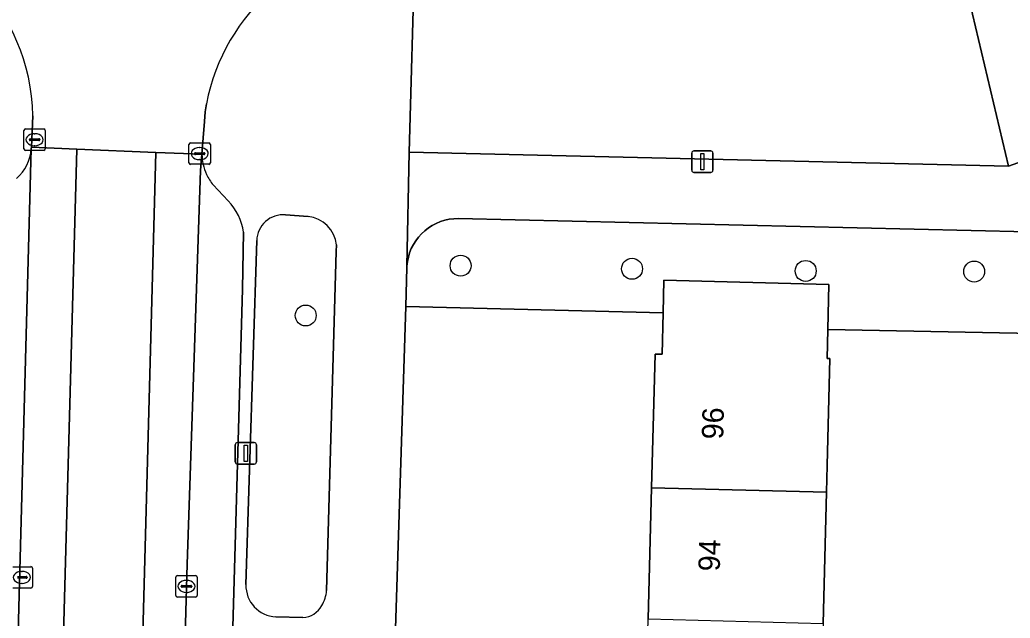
# Model space of a CAD drawing. Extents: x 162026 to 163502, y 387295 to 388169.
# Drawn here: x 162900.96 to 162947.17, y 388055.62 to 388083.54 of the extents above; entities that cross this region are included whole.
import ezdxf

# ---------------------------------------------------------------- set-up
doc = ezdxf.new("R2010")
doc.units = 0
for name, color, linetype in [('IMGEO_Boom', 7, 'Continuous'), ('IMGEO_Erf', 7, 'Continuous'), ('IMGEO_Fietspad_gesloten', 7, 'Continuous'), ('IMGEO_Groenvoorziening', 7, 'Continuous'), ('IMGEO_Kolk', 7, 'Continuous'), ('IMGEO_Lichtmast', 7, 'Continuous'), ('IMGEO_Pand', 7, 'Continuous'), ('IMGEO_Pand_nummerreeks', 7, 'Continuous'), ('IMGEO_Parkeervlak_open', 7, 'Continuous'), ('IMGEO_Rijbaan_lokaal_gesloten', 7, 'Continuous'), ('IMGEO_Rijbaan_lokaal_open', 7, 'Continuous'), ('IMGEO_Voetpad_open', 7, 'Continuous')]:
    doc.layers.add(name, color=color, linetype=linetype)

msp = doc.modelspace()

# ---------------------------------------------------------------- linework, layer by layer
at = {"layer": 'IMGEO_Boom'}
for centre in [(162921.528, 388072.068), (162929.526, 388071.923), (162937.63, 388071.821), (162945.493, 388071.794), (162914.299, 388069.743)]:
    msp.add_circle(centre, 0.489, dxfattribs=at)
at = {"layer": 'IMGEO_Erf'}
msp.add_lwpolyline([(162930.123, 388049.473), (162930.281, 388055.591), (162930.439, 388061.708), (162930.6, 388067.947), (162930.926, 388067.938), (162930.976, 388069.867), (162918.964, 388070.161), (162917.725, 388031.38), (162929.646, 388030.999), (162929.807, 388037.238), (162929.965, 388043.355)], close=True, dxfattribs=at)
msp.add_lwpolyline([(162949.081, 388068.893), (162938.661, 388069.097), (162938.626, 388067.74), (162938.758, 388067.737), (162938.629, 388062.739), (162938.597, 388061.497), (162938.439, 388055.38), (162938.281, 388049.262), (162938.123, 388043.144), (162937.965, 388037.027), (162937.804, 388030.788), (162958.285, 388030.217)], dxfattribs=at)
at = {"layer": 'IMGEO_Fietspad_gesloten'}
for points in [[(162903.619, 388077.509), (162901.498, 388077.6), (162901.494, 388077.516), (162899.383, 388000), (162898.278, 387962.027), (162898.072, 387958.759), (162897.596, 387940.468), (162897.548, 387939.45), (162899.815, 387939.393)], [(162908.764, 388058.137), (162909.394, 388076.512), (162909.458, 388077.274), (162907.308, 388077.349), (162903.572, 387939.298), (162905.708, 387939.244), (162905.423, 387939.747), (162907.132, 388000)]]:
    msp.add_lwpolyline(points, close=True, dxfattribs=at)
at = {"layer": 'IMGEO_Groenvoorziening'}
msp.add_lwpolyline([(162944.861, 388086.174), (162919.395, 388086.776), (162919.124, 388077.36), (162947.092, 388076.713)], close=True, dxfattribs=at)
for points in [[(162914.407, 388074.355), (162913.355, 388074.441)], [(162948.012, 388073.647), (162921.416, 388074.262), (162921.205, 388074.255), (162920.995, 388074.23), (162920.788, 388074.185), (162920.586, 388074.123), (162920.39, 388074.042), (162920.202, 388073.945), (162920.024, 388073.831), (162919.857, 388073.701), (162919.702, 388073.558), (162919.56, 388073.401), (162919.433, 388073.231), (162919.322, 388073.052), (162919.227, 388072.863), (162919.149, 388072.666), (162919.089, 388072.463), (162919.048, 388072.255), (162919.025, 388072.045), (162919.022, 388071.977), (162918.964, 388070.161), (162930.976, 388069.867), (162931.015, 388071.393), (162938.715, 388071.194), (162938.661, 388069.097), (162949.081, 388068.893)], [(162912.012, 388073.242), (162911.509, 388057.192)], [(162915.272, 388056.913), (162915.727, 388072.722), (162915.736, 388073.038)], [(162912.908, 388055.685), (162914.169, 388055.652)]]:
    msp.add_lwpolyline(points, dxfattribs=at)
for centre, radius, start, end in [((162913.256, 388073.201), 1.244, 85.4142, 178.1013), ((162914.272, 388072.889), 1.472, 5.7991, 84.7205), ((162912.971, 388057.146), 1.462, 178.1991, 267.5441), ((162913.759, 388057.012), 1.517, 328.1582, 356.2516), ((162914.119, 388056.699), 1.048, 272.7444, 332.3161)]:
    msp.add_arc(centre, radius, start, end, dxfattribs=at)
at = {"layer": 'IMGEO_Kolk'}
for p, q in [((162901.222, 388078.445), (162902.074, 388078.445)), ((162901.147, 388077.519), (162901.147, 388078.371)), ((162901.449, 388077.988), (162901.847, 388077.988)), ((162901.635, 388078.225), (162901.66, 388078.225)), ((162902.148, 388078.371), (162902.148, 388077.519)), ((162901.406, 388077.939), (162901.406, 388077.951)), ((162901.844, 388077.902), (162901.446, 388077.902)), ((162901.658, 388077.665), (162901.633, 388077.665)), ((162901.89, 388077.951), (162901.89, 388077.939)), ((162908.851, 388076.87), (162908.851, 388077.722)), ((162908.926, 388077.796), (162909.778, 388077.796)), ((162909.339, 388077.576), (162909.364, 388077.576)), ((162909.852, 388077.722), (162909.852, 388076.87)), ((162902.074, 388077.445), (162901.222, 388077.445)), ((162909.11, 388077.29), (162909.11, 388077.302)), ((162909.548, 388077.253), (162909.15, 388077.253)), ((162909.153, 388077.339), (162909.551, 388077.339)), ((162909.594, 388077.302), (162909.594, 388077.29)), ((162909.778, 388076.796), (162908.926, 388076.796)), ((162909.362, 388077.016), (162909.337, 388077.016)), ((162900.628, 388058.025), (162901.48, 388058.025)), ((162901.041, 388057.805), (162901.066, 388057.805)), ((162901.554, 388057.951), (162901.554, 388057.099)), ((162901.25, 388057.482), (162900.852, 388057.482)), ((162900.855, 388057.568), (162901.253, 388057.568)), ((162901.064, 388057.245), (162901.039, 388057.245)), ((162901.296, 388057.531), (162901.296, 388057.519)), ((162908.236, 388056.681), (162908.236, 388057.533)), ((162908.311, 388057.607), (162909.163, 388057.607)), ((162908.724, 388057.387), (162908.749, 388057.387)), ((162909.237, 388057.533), (162909.237, 388056.681)), ((162901.48, 388057.025), (162900.628, 388057.025)), ((162908.495, 388057.101), (162908.495, 388057.113)), ((162908.933, 388057.064), (162908.535, 388057.064)), ((162908.538, 388057.15), (162908.936, 388057.15)), ((162908.747, 388056.827), (162908.722, 388056.827)), ((162908.979, 388057.113), (162908.979, 388057.101)), ((162909.163, 388056.607), (162908.311, 388056.607))]:
    msp.add_line(p, q, dxfattribs=at)
for points in [[(162901.222, 388078.445), (162902.074, 388078.445)], [(162901.147, 388077.519), (162901.147, 388078.371)], [(162902.148, 388078.371), (162902.148, 388077.519)], [(162908.851, 388076.87), (162908.851, 388077.722)], [(162908.926, 388077.796), (162909.778, 388077.796)], [(162909.852, 388077.722), (162909.852, 388076.87)], [(162902.074, 388077.445), (162901.222, 388077.445)], [(162909.778, 388076.796), (162908.926, 388076.796)], [(162900.628, 388058.025), (162901.48, 388058.025)], [(162901.554, 388057.951), (162901.554, 388057.099)], [(162908.236, 388056.681), (162908.236, 388057.533)], [(162908.311, 388057.607), (162909.163, 388057.607)], [(162909.237, 388057.533), (162909.237, 388056.681)], [(162901.48, 388057.025), (162900.628, 388057.025)], [(162909.163, 388056.607), (162908.311, 388056.607)]]:
    msp.add_lwpolyline(points, dxfattribs=at)
for centre, radius, start, end in [((162901.224, 388078.369), 0.0765, 91.552, 178.448), ((162901.224, 388078.369), 0.0765, 91.552, 178.448), ((162902.072, 388078.369), 0.0765, 1.552, 88.448), ((162902.072, 388078.369), 0.0765, 1.552, 88.448), ((162901.446, 388077.948), 0.0403, 85.8775, 175.7526), ((162901.851, 388077.95), 0.0386, 1.7309, 96.639), ((162901.224, 388077.521), 0.0765, 181.552, 268.448), ((162901.224, 388077.521), 0.0765, 181.552, 268.448), ((162901.443, 388077.938), 0.0366, 178.938, 274.7102), ((162901.847, 388077.945), 0.043, 264.8664, 352.4533), ((162902.072, 388077.521), 0.0765, 271.552, 358.448), ((162902.072, 388077.521), 0.0765, 271.552, 358.448), ((162908.928, 388077.72), 0.0765, 91.552, 178.448), ((162908.928, 388077.72), 0.0765, 91.552, 178.448), ((162909.776, 388077.72), 0.0765, 1.552, 88.448), ((162909.776, 388077.72), 0.0765, 1.552, 88.448), ((162909.15, 388077.299), 0.0403, 85.8775, 175.7526), ((162909.147, 388077.289), 0.0366, 178.938, 274.7102), ((162909.551, 388077.296), 0.043, 264.8664, 352.4533), ((162909.555, 388077.301), 0.0386, 1.7309, 96.639), ((162908.928, 388076.872), 0.0765, 181.552, 268.448), ((162908.928, 388076.872), 0.0765, 181.552, 268.448), ((162909.776, 388076.872), 0.0765, 271.552, 358.448), ((162909.776, 388076.872), 0.0765, 271.552, 358.448), ((162901.478, 388057.949), 0.0765, 1.552, 88.448), ((162901.478, 388057.949), 0.0765, 1.552, 88.448), ((162901.253, 388057.525), 0.043, 264.8664, 352.4533), ((162901.257, 388057.53), 0.0386, 1.7309, 96.639), ((162908.313, 388057.531), 0.0765, 91.552, 178.448), ((162908.313, 388057.531), 0.0765, 91.552, 178.448), ((162909.161, 388057.531), 0.0765, 1.552, 88.448), ((162909.161, 388057.531), 0.0765, 1.552, 88.448), ((162901.478, 388057.101), 0.0765, 271.552, 358.448), ((162901.478, 388057.101), 0.0765, 271.552, 358.448), ((162908.535, 388057.11), 0.0403, 85.8775, 175.7526), ((162908.532, 388057.1), 0.0366, 178.938, 274.7102), ((162908.936, 388057.107), 0.043, 264.8664, 352.4533), ((162908.94, 388057.112), 0.0386, 1.7309, 96.639), ((162908.313, 388056.683), 0.0765, 181.552, 268.448), ((162908.313, 388056.683), 0.0765, 181.552, 268.448), ((162909.161, 388056.683), 0.0765, 271.552, 358.448), ((162909.161, 388056.683), 0.0765, 271.552, 358.448)]:
    msp.add_arc(centre, radius, start, end, dxfattribs=at)
for centre, major_axis, ratio, start_param, end_param in [((162901.634, 388077.945), (-0.387, 0.002), 0.722429, 4.712389, 7.853982), ((162901.659, 388077.945), (-0.39, 0.002), 0.717154, 1.570796, 4.712389), ((162909.338, 388077.296), (-0.387, 0.002), 0.722429, 4.712389, 7.853982), ((162909.363, 388077.296), (-0.39, 0.002), 0.717154, 1.570796, 4.712389), ((162901.04, 388057.525), (-0.387, 0.002), 0.722429, 4.712389, 7.853982), ((162901.065, 388057.525), (-0.39, 0.002), 0.717154, 1.570796, 4.712389), ((162908.723, 388057.107), (-0.387, 0.002), 0.722429, 4.712389, 7.853982), ((162908.748, 388057.107), (-0.39, 0.002), 0.717154, 1.570796, 4.712389)]:
    msp.add_ellipse(centre, major_axis=major_axis, ratio=ratio, start_param=start_param, end_param=end_param, dxfattribs=at)
at = {"layer": 'IMGEO_Lichtmast'}
for p, q in [((162932.312, 388076.519), (162932.312, 388077.319)), ((162932.312, 388077.319), (162932.312, 388076.519)), ((162932.412, 388077.419), (162933.202, 388077.419)), ((162933.202, 388077.419), (162932.412, 388077.419)), ((162933.302, 388077.319), (162933.302, 388076.519)), ((162933.302, 388076.519), (162933.302, 388077.319)), ((162933.202, 388076.419), (162932.412, 388076.419)), ((162932.412, 388076.419), (162933.202, 388076.419)), ((162911.01, 388062.914), (162911.01, 388063.714)), ((162911.01, 388063.714), (162911.01, 388062.914)), ((162911.11, 388063.814), (162911.9, 388063.814)), ((162911.9, 388063.814), (162911.11, 388063.814)), ((162912, 388063.714), (162912, 388062.914)), ((162912, 388062.914), (162912, 388063.714)), ((162911.9, 388062.814), (162911.11, 388062.814)), ((162911.11, 388062.814), (162911.9, 388062.814))]:
    msp.add_line(p, q, dxfattribs=at)
for points in [[(162932.732, 388077.294), (162932.882, 388077.294), (162932.882, 388076.544), (162932.732, 388076.544), (162932.732, 388077.294)], [(162911.43, 388063.689), (162911.58, 388063.689), (162911.58, 388062.939), (162911.43, 388062.939), (162911.43, 388063.689)]]:
    msp.add_lwpolyline(points, dxfattribs=at)
for centre, start, end in [((162932.412, 388077.319), 90, 180), ((162932.412, 388077.319), 90, 180), ((162933.202, 388077.319), 0, 90), ((162933.202, 388077.319), 360, 90), ((162932.412, 388076.519), 180, 270), ((162932.412, 388076.519), 180, 270), ((162933.202, 388076.519), 270, 0), ((162933.202, 388076.519), 270, 0), ((162911.11, 388063.714), 90, 180), ((162911.11, 388063.714), 90, 180), ((162911.9, 388063.714), 0, 90), ((162911.9, 388063.714), 360, 90), ((162911.11, 388062.914), 180, 270), ((162911.11, 388062.914), 180, 270), ((162911.9, 388062.914), 270, 0), ((162911.9, 388062.914), 270, 0)]:
    msp.add_arc(centre, 0.1, start, end, dxfattribs=at)
at = {"layer": 'IMGEO_Pand'}
for points in [[(162938.758, 388067.737), (162938.626, 388067.74), (162938.661, 388069.097), (162938.715, 388071.194), (162931.015, 388071.393), (162930.976, 388069.867), (162930.926, 388067.938), (162930.6, 388067.947), (162930.439, 388061.708), (162938.597, 388061.497), (162938.629, 388062.739)], [(162938.439, 388055.38), (162938.597, 388061.497), (162930.439, 388061.708), (162930.281, 388055.591)]]:
    msp.add_lwpolyline(points, close=True, dxfattribs=at)
at = {"layer": 'IMGEO_Parkeervlak_open'}
for points in [[(162896.55, 387964.45), (162897.687, 387962.793), (162898.278, 387962.027), (162899.383, 388000), (162901.494, 388077.516)], [(162909.458, 388077.274), (162909.394, 388076.512), (162908.764, 388058.137), (162907.132, 388000), (162905.423, 387939.747), (162905.708, 387939.244), (162905.709, 387939.387)], [(162910.682, 388075.092), (162909.984, 388075.833)], [(162909.699, 388013.338), (162911.347, 388070.968), (162911.403, 388073.627)]]:
    msp.add_lwpolyline(points, dxfattribs=at)
for centre, radius, start, end in [((162899.522, 388077.642), 1.976, 310.5588, 356.3444), ((162911.759, 388077.292), 2.301, 180.4419, 204.7313), ((162911.794, 388077.33), 2.349, 205.2336, 219.6041), ((162908.782, 388073.247), 2.648, 8.2464, 44.1618)]:
    msp.add_arc(centre, radius, start, end, dxfattribs=at)
at = {"layer": 'IMGEO_Rijbaan_lokaal_gesloten'}
msp.add_lwpolyline([(162907.308, 388077.349), (162903.619, 388077.509), (162899.815, 387939.393), (162903.572, 387939.298)], close=True, dxfattribs=at)
at = {"layer": 'IMGEO_Rijbaan_lokaal_open'}
msp.add_lwpolyline([(162901.562, 388079.062), (162901.498, 388077.6), (162903.619, 388077.509), (162907.308, 388077.349), (162909.458, 388077.274), (162909.573, 388078.798), (162909.607, 388079.242), (162909.664, 388079.62)], dxfattribs=at)
for centre, radius, start, end in [((162892.426, 388078.926), 9.137, 0.8522, 88.8733), ((162919.04, 388077.78), 9.555, 93.4456, 168.8986)]:
    msp.add_arc(centre, radius, start, end, dxfattribs=at)
at = {"layer": 'IMGEO_Voetpad_open'}
for points in [[(162915.105, 387943.07), (162915.768, 387966.414), (162915.809, 387967.853), (162916.722, 388000), (162917.682, 388030.032), (162917.725, 388031.38), (162918.964, 388070.161), (162919.022, 388071.977), (162919.025, 388072.045), (162919.124, 388077.36), (162919.395, 388086.776), (162919.417, 388087.324), (162918.945, 388087.333), (162918.466, 388087.318)], [(162909.664, 388079.62), (162909.607, 388079.242), (162909.573, 388078.798), (162909.458, 388077.274)], [(162901.494, 388077.516), (162901.498, 388077.6), (162901.562, 388079.062)], [(162949.406, 388077.527), (162947.092, 388076.713), (162919.124, 388077.36), (162919.025, 388072.045), (162919.048, 388072.255), (162919.089, 388072.463), (162919.149, 388072.666), (162919.227, 388072.863), (162919.322, 388073.052), (162919.433, 388073.231), (162919.56, 388073.401), (162919.702, 388073.558), (162919.857, 388073.701), (162920.024, 388073.831), (162920.202, 388073.945), (162920.39, 388074.042), (162920.586, 388074.123), (162920.788, 388074.185), (162920.995, 388074.23), (162921.205, 388074.255), (162921.416, 388074.262), (162948.012, 388073.647)], [(162909.984, 388075.833), (162910.682, 388075.092)], [(162913.355, 388074.441), (162914.407, 388074.355)], [(162911.403, 388073.627), (162911.347, 388070.968), (162909.699, 388013.338), (162909.319, 388000), (162908.724, 387975.533)], [(162911.509, 388057.192), (162912.012, 388073.242)], [(162915.736, 388073.038), (162915.727, 388072.722), (162915.272, 388056.913)], [(162914.169, 388055.652), (162912.908, 388055.685)]]:
    msp.add_lwpolyline(points, dxfattribs=at)
msp.add_lwpolyline([(162947.342, 388086.114), (162970.431, 388085.515), (162970.453, 388086.065), (162966.178, 388086.194), (162921.807, 388087.289), (162920.161, 388087.309), (162919.909, 388087.314), (162919.417, 388087.324), (162919.395, 388086.776), (162944.861, 388086.174), (162947.092, 388076.713), (162949.406, 388077.527)], close=True, dxfattribs=at)
for centre, radius, start, end in [((162892.426, 388078.926), 9.137, 0.8522, 88.8733), ((162919.04, 388077.78), 9.555, 93.4456, 168.8986), ((162899.522, 388077.642), 1.976, 310.5588, 356.3444), ((162911.759, 388077.292), 2.301, 180.4419, 204.7313), ((162911.794, 388077.33), 2.349, 205.2336, 219.6041), ((162908.782, 388073.247), 2.648, 8.2464, 44.1618), ((162913.256, 388073.201), 1.244, 85.4142, 178.1013), ((162914.272, 388072.889), 1.472, 5.7991, 84.7205), ((162912.971, 388057.146), 1.462, 178.1991, 267.5441), ((162913.759, 388057.012), 1.517, 328.1582, 356.2516), ((162914.119, 388056.699), 1.048, 272.7444, 332.3161)]:
    msp.add_arc(centre, radius, start, end, dxfattribs=at)

# ---------------------------------------------------------------- texts
at = {"layer": 'IMGEO_Pand_nummerreeks'}
for s, rotation, p in [('96', 88.522, (162933.779, 388063.957)), ('94', 88.5209, (162933.62, 388057.799))]:
    msp.add_text(s, height=1, rotation=rotation, dxfattribs=at).set_placement(p)

doc.saveas('drawing.dxf')
